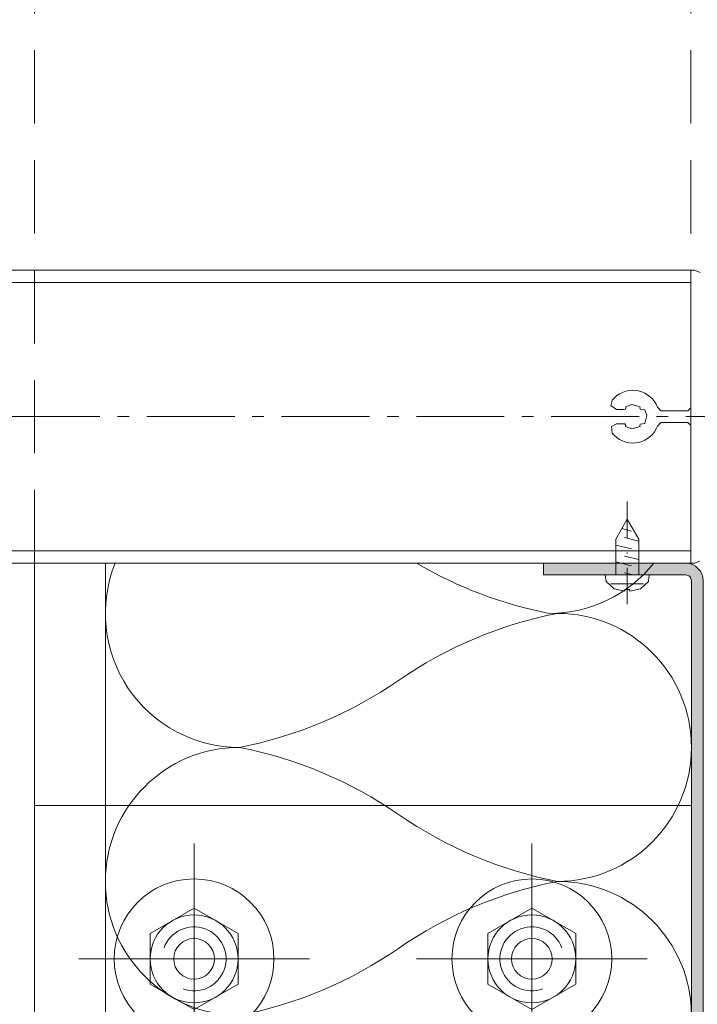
# Model space of a CAD drawing. Header units: millimetres. Extents: x 3652085 to 3778338, y -303702 to -273644.
# Tile 457 of 588: x 3732284 to 3732399, y -279923 to -279755. Entities that reach past the tile are written whole.
import ezdxf

# ---------------------------------------------------------------- set-up
doc = ezdxf.new("R2010")
doc.units = ezdxf.units.MM
doc.linetypes.add('HIDDEN', pattern=[0.375, 0.25, -0.125])
doc.linetypes.add('NEO-A  -  GRIDLINE', pattern=[38, 15, -3, 2, -3, 15])
for name, color, linetype, lineweight in [('GRID   (HAUSART)', 47, 'NEO-A  -  GRIDLINE', 5), ('INSULATION (HAUSEART)', 31, 'Continuous', 15), ('WALL_GLASS (HAUSART)', 4, 'Continuous', 0), ('WINDOW    (HAUSART)', 150, 'Continuous', 5)]:
    doc.layers.add(name, color=color, linetype=linetype, lineweight=lineweight)

# ---------------------------------------------------------------- blocks, each defined once
blk = doc.blocks.new('*U52')
for p, q in [((-2.75, 1.588), (0, 3.175)), ((-2.75, -1.588), (-2.75, 1.588)), ((-2.75, -1.588), (0, -3.175))]:
    blk.add_line(p, q)
at = {"color": 0, "linetype": 'Continuous'}
for p, q in [((2.75, 1.588), (0, 3.175)), ((2.75, -1.588), (2.75, 1.588)), ((2.75, -1.588), (0, -3.175))]:
    blk.add_line(p, q, dxfattribs=at)
at = {"ltscale": 100}
blk.add_circle((0, 0), 5, dxfattribs=at)
for radius in [2.75, 1.275]:
    blk.add_circle((0, 0), radius)
blk.add_arc((0, 0), 2, 250, 160)
blk = doc.blocks.new('Vitraj_profile_18')
at = {"linetype": 'ByBlock', "lineweight": -2}
h = blk.add_hatch(dxfattribs=at)
h.set_pattern_fill('DOTS', color=0, scale=5, angle=45)
h.set_pattern_definition([(45, (-11210.02194, 83368.11697), (-0.1104854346, 0.3314563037), [0, -0.3125])])
h.paths.add_polyline_path([(79.52, 97.13, 0.401252), (76.52, 100), (52.27, 100), (52.27, 98), (76.52, 98, -0.414214), (77.52, 97), (77.52, 58.6), (77.52, 3, 0.414214), (80.52, 0), (153.12, 0), (153.12, 2), (80.52, 2, -0.414214), (79.52, 3), (79.52, 58.6)])
at = {"color": 0, "linetype": 'ByBlock', "lineweight": -2, "ltscale": 2}
for p, q in [((-7.35, 52.19), (-7.35, 12.81)), ((50.29, 52.19), (50.29, 12.81)), ((-27.04, 32.5), (12.34, 32.5)), ((69.97, 32.5), (30.6, 32.5))]:
    blk.add_line(p, q, dxfattribs=at)
at = {"lineweight": 0}
blk.add_lwpolyline([(79.52, 97, 0.414211), (76.52, 100), (52.27, 100), (52.27, 98), (76.52, 98, -0.414214), (77.52, 97), (77.52, 58.6), (77.52, 3, 0.414214), (80.52, 0), (153.12, 0), (153.12, 2), (80.52, 2, -0.414214), (79.52, 3), (79.52, 58.6), (79.52, 97)], format="xyb", close=True, dxfattribs=at)
at = {"color": 0, "linetype": 'ByBlock', "lineweight": -2}
blk.add_lwpolyline([(-34.59, 58.67), (-34.59, 2), (77.52, 2), (77.52, 58.67)], close=True, dxfattribs=at)
at = {"color": 0, "linetype": 'ByBlock', "lineweight": -2, "ltscale": 100, "yscale": 2.727273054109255, "zscale": 2.727273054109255}
for p, xscale in [((-7.35, 32.5), 2.727273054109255), ((50.29, 32.5), -2.727273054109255)]:
    blk.add_blockref('*U52', p, dxfattribs=dict(at, xscale=xscale))
blk = doc.blocks.new('205436')
for points in [[(0, 3.75), (-1.1, 3.61), (-2.38, 2.25), (-2.8, 0.42), (-2.51, 0.42), (-2.51, -0.42), (-2.8, -0.42), (-2.38, -2.25), (-1.1, -3.61), (0, -3.75)], [(0, -1.95), (6.12, -1.95), (9.5, 0), (6.12, 1.95), (0, 1.95)]]:
    blk.add_lwpolyline(points, close=True)
for points in [[(-1.52, -2.78), (-1.52, 2.78)], [(2.63, 1.95), (3.21, -0.49)], [(5.77, 1.95), (6.36, -0.49)], [(1.18, 0), (-5, 0)], [(0, 0.96), (0.34, -0.49)], [(1.57, 0.74), (2.22, -1.95)], [(3.85, 0), (3.65, 0)], [(4.43, 0.74), (5.08, -1.95)], [(12.5, 0), (6.32, 0)], [(7.94, -0.91), (7.48, 0.71)]]:
    blk.add_lwpolyline(points)

msp = doc.modelspace()

# ---------------------------------------------------------------- linework, layer by layer
at = {"layer": 'GRID   (HAUSART)', "elevation": 0}
msp.add_lwpolyline([(3731730.46, -279823.07), (3732495.28, -279823.07)], dxfattribs=at)
at = {"layer": 'INSULATION (HAUSEART)'}
msp.add_line((3732298.41, -279946.07, -7196.83), (3732298.41, -279848.07, -7196.83), dxfattribs=at)
at = {"layer": 'INSULATION (HAUSEART)', "elevation": -7196.83}
for points in [[(3732300.07, -279848.07, 0.531845), (3732321.26, -279879.5, 0.103482), (3732348.41, -279868.07, -0.103482), (3732375.55, -279856.64, -1), (3732375.55, -279902.35, -0.103482), (3732348.41, -279890.93, 0.103482), (3732321.26, -279879.5, 1), (3732321.26, -279925.21, 0.103482), (3732348.41, -279913.78, -0.103482), (3732375.55, -279902.35, -1), (3732375.55, -279948.07, -0.103482), (3732348.41, -279936.64, 0.103482), (3732321.26, -279925.21, 0.414214), (3732298.41, -279948.07)], [(3732391.99, -279848.07, -0.227734), (3732374.15, -279856.64, -0.084843), (3732351.49, -279848.07)]]:
    msp.add_lwpolyline(points, format="xyb", dxfattribs=at)
at = {"layer": 'WALL_GLASS (HAUSART)', "lineweight": 0}
msp.add_line((3732286.3, -279848.07, -7196.83), (3732286.3, -279901.07, -7196.83), dxfattribs=at)
at = {"layer": 'WALL_GLASS (HAUSART)', "linetype": 'HIDDEN', "lineweight": 0, "ltscale": 50, "elevation": -7196.83}
msp.add_lwpolyline([(3732398.31, -279848.07), (3732398.31, -279685.57), (3732286.3, -279685.57), (3732286.3, -279848.07)], dxfattribs=at)
at = {"layer": 'WINDOW    (HAUSART)', "color": 0, "lineweight": 0, "elevation": -7196.83}
for points in [[(3732266.21, -279798.07), (3732398.92, -279798.07), (3732399.92, -279798.46)], [(3732272.21, -279845.97), (3732398.31, -279845.97), (3732398.31, -279824.57), (3732397.81, -279824.07), (3732393.17, -279824.07), (3732392.62, -279824.67), (3732392.39, -279825.17), (3732392.1, -279825.65), (3732391.75, -279826.09), (3732391.35, -279826.48), (3732390.91, -279826.81), (3732390.43, -279827.09), (3732389.92, -279827.31), (3732389.38, -279827.46), (3732388.83, -279827.55), (3732388.27, -279827.57), (3732387.72, -279827.52), (3732387.18, -279827.4), (3732386.65, -279827.21), (3732386.15, -279826.96), (3732385.69, -279826.65), (3732385.27, -279826.29), (3732384.89, -279825.88), (3732384.77, -279824.75), (3732385.62, -279824.27), (3732387.02, -279824.27), (3732387.22, -279824.61), (3732387.16, -279824.75), (3732388.22, -279825.16), (3732389.65, -279824.77), (3732389.6, -279824.61), (3732389.68, -279824.34), (3732390.45, -279824.23), (3732390.8, -279822.87), (3732390.45, -279821.91), (3732389.68, -279821.8), (3732389.6, -279821.53), (3732389.67, -279821.39), (3732388.22, -279820.98), (3732387.18, -279821.37), (3732387.22, -279821.53), (3732387.14, -279821.8), (3732386.88, -279821.87), (3732385.62, -279821.88), (3732384.66, -279821.16), (3732384.89, -279820.26), (3732385.27, -279819.85), (3732385.69, -279819.49), (3732386.15, -279819.18), (3732386.65, -279818.93), (3732387.18, -279818.74), (3732387.72, -279818.62), (3732388.27, -279818.57), (3732388.83, -279818.59), (3732389.38, -279818.68), (3732389.92, -279818.83), (3732390.43, -279819.05), (3732390.91, -279819.33), (3732391.35, -279819.67), (3732391.75, -279820.06), (3732392.1, -279820.49), (3732392.39, -279820.97), (3732392.62, -279821.48), (3732393.17, -279822.07), (3732397.81, -279822.07), (3732398.31, -279821.57), (3732398.31, -279800.17), (3732272.21, -279800.17)], [(3732399.85, -279847.74), (3732398.91, -279848.07), (3732266.21, -279848.07)]]:
    msp.add_lwpolyline(points, dxfattribs=at)

# ---------------------------------------------------------------- block references
at = {"layer": 'WALL_GLASS (HAUSART)', "color": 0, "xscale": -1, "rotation": 270}
msp.add_blockref('205436', (3732387.45, -279850.07, -21590.48), dxfattribs=at)
at = {"layer": 'WALL_GLASS (HAUSART)', "lineweight": 0}
msp.add_blockref('Vitraj_profile_18', (3732320.88, -279948.07, -7196.83), dxfattribs=at)

doc.saveas('drawing.dxf')
